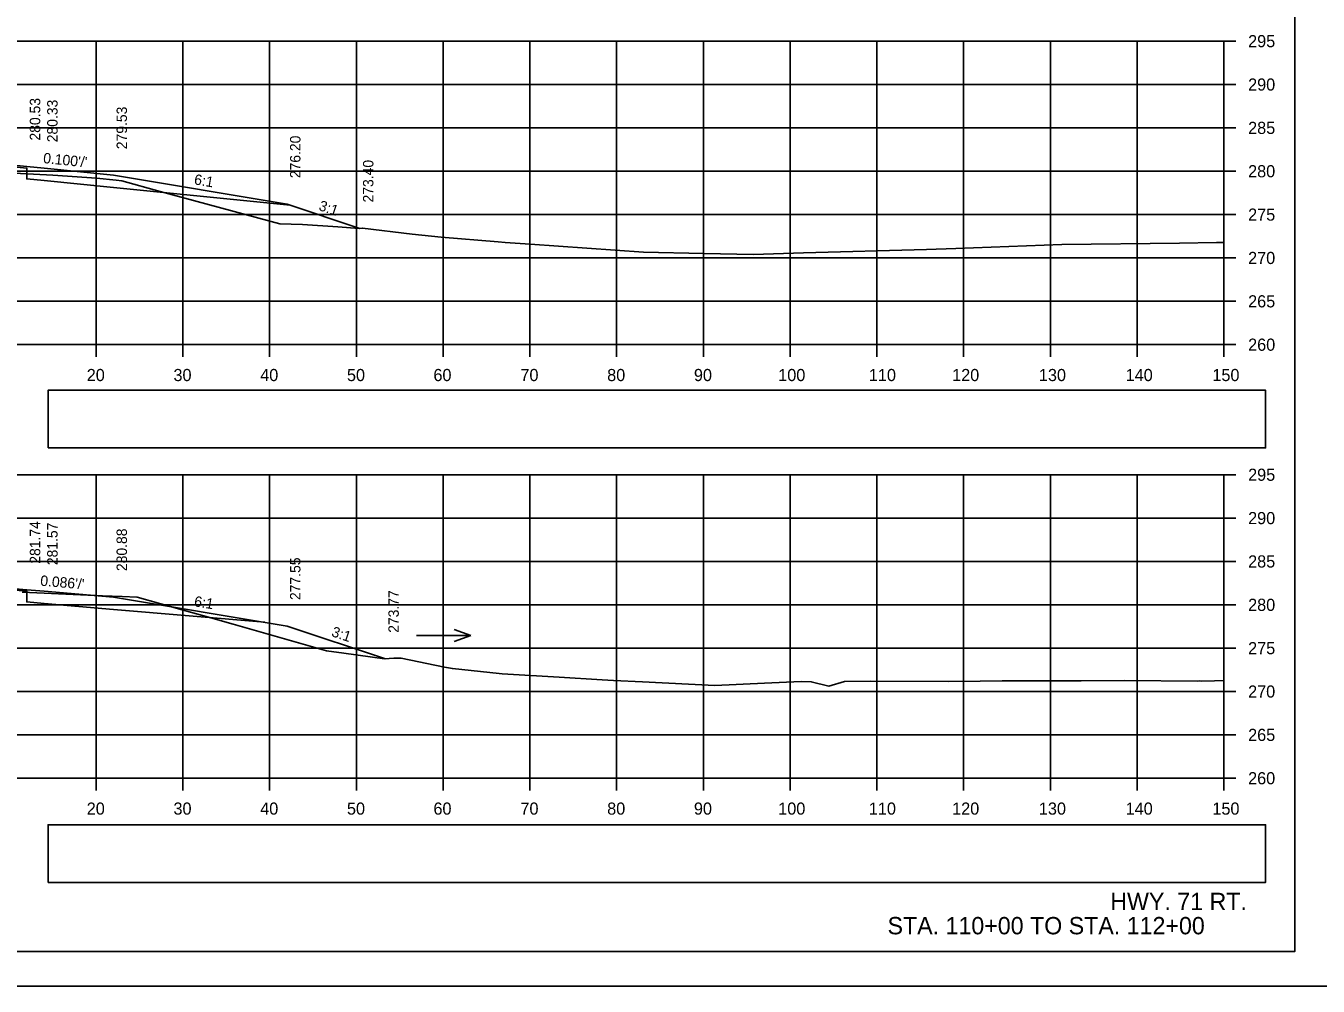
# Model space of a CAD drawing. Extents: x 285 to 4233, y -659 to 3710.
# Drawn here: x 2571.4 to 2720.4, y -130.5 to -19.8 of the extents above; entities that cross this region are included whole.
import ezdxf

# ---------------------------------------------------------------- set-up
doc = ezdxf.new("R2010")
doc.units = 0
for name, color, linetype in [('R_Alt Surface', 7, 'Continuous'), ('R_Axis', 7, 'Continuous'), ('R_Axis Annot', 7, 'Continuous'), ('R_Border', 7, 'Continuous'), ('R_Draft', 7, 'Continuous'), ('R_Exist Surface', 7, 'Continuous'), ('R_Fin Surface', 7, 'Continuous'), ('R_Grid', 7, 'Continuous'), ('R_No Plot', 7, 'Continuous'), ('R_Water Annot', 7, 'Continuous'), ('R_Xsect Elev', 7, 'Continuous'), ('R_Xsect Slope', 7, 'Continuous')]:
    doc.layers.add(name, color=color, linetype=linetype)

msp = doc.modelspace()

# ---------------------------------------------------------------- linework, layer by layer
at = {"layer": 'R_Alt Surface'}
for points in [[(2517.93, -34.51), (2538.5, -34.1), (2547.5, -35), (2547.5, -35), (2547.5, -33.75), (2571.5, -36.15), (2571.5, -37.4), (2573.5, -37.6), (2581.5, -38.4), (2601.86, -40.44)], [(2524.52, -84.28), (2544.5, -83.88), (2547.5, -84.14), (2547.5, -84.14), (2547.5, -82.89), (2571.5, -84.94), (2571.5, -86.19), (2573.5, -86.37), (2581.5, -87.05), (2598.96, -88.54)]]:
    msp.add_lwpolyline(points, dxfattribs=at)
at = {"layer": 'R_Axis'}
for p, q in [((2709.5, -56.52), (2709.5, -21.52)), ((2710.9, -21.52), (2709.5, -21.52)), ((2710.9, -26.52), (2709.5, -26.52)), ((2710.9, -31.52), (2709.5, -31.52)), ((2710.9, -36.52), (2709.5, -36.52)), ((2710.9, -41.52), (2709.5, -41.52)), ((2710.9, -46.52), (2709.5, -46.52)), ((2710.9, -51.52), (2709.5, -51.52)), ((2409.5, -56.52), (2709.5, -56.52)), ((2579.5, -57.92), (2579.5, -56.52)), ((2589.5, -57.92), (2589.5, -56.52)), ((2599.5, -57.92), (2599.5, -56.52)), ((2609.5, -57.92), (2609.5, -56.52)), ((2619.5, -57.92), (2619.5, -56.52)), ((2629.5, -57.92), (2629.5, -56.52)), ((2639.5, -57.92), (2639.5, -56.52)), ((2649.5, -57.92), (2649.5, -56.52)), ((2659.5, -57.92), (2659.5, -56.52)), ((2669.5, -57.92), (2669.5, -56.52)), ((2679.5, -57.92), (2679.5, -56.52)), ((2689.5, -57.92), (2689.5, -56.52)), ((2699.5, -57.92), (2699.5, -56.52)), ((2709.5, -57.92), (2709.5, -56.52)), ((2710.9, -56.52), (2709.5, -56.52)), ((2709.5, -106.52), (2709.5, -71.52)), ((2710.9, -71.52), (2709.5, -71.52)), ((2710.9, -76.52), (2709.5, -76.52)), ((2710.9, -81.52), (2709.5, -81.52)), ((2710.9, -86.52), (2709.5, -86.52)), ((2710.9, -91.52), (2709.5, -91.52)), ((2710.9, -96.52), (2709.5, -96.52)), ((2710.9, -101.52), (2709.5, -101.52)), ((2409.5, -106.52), (2709.5, -106.52)), ((2579.5, -107.92), (2579.5, -106.52)), ((2589.5, -107.92), (2589.5, -106.52)), ((2599.5, -107.92), (2599.5, -106.52)), ((2609.5, -107.92), (2609.5, -106.52)), ((2619.5, -107.92), (2619.5, -106.52)), ((2629.5, -107.92), (2629.5, -106.52)), ((2639.5, -107.92), (2639.5, -106.52)), ((2649.5, -107.92), (2649.5, -106.52)), ((2659.5, -107.92), (2659.5, -106.52)), ((2669.5, -107.92), (2669.5, -106.52)), ((2679.5, -107.92), (2679.5, -106.52)), ((2689.5, -107.92), (2689.5, -106.52)), ((2699.5, -107.92), (2699.5, -106.52)), ((2709.5, -107.92), (2709.5, -106.52)), ((2710.9, -106.52), (2709.5, -106.52))]:
    msp.add_line(p, q, dxfattribs=at)
at = {"layer": 'R_Axis Annot'}
for points in [[(2573.96, -68.43), (2714.32, -68.43), (2714.32, -61.78), (2573.96, -61.78)], [(2573.96, -118.53), (2714.32, -118.53), (2714.32, -111.88), (2573.96, -111.88)]]:
    msp.add_lwpolyline(points, close=True, dxfattribs=at)
at = {"layer": 'R_Border'}
for q in [(2717.68, 78.94), (2401.5, -126.52)]:
    msp.add_line((2717.68, -126.52), q, dxfattribs=at)
at = {"layer": 'R_Exist Surface'}
for points in [[(2570.05, -36.73), (2574.49, -36.97), (2579.53, -37.31), (2581.82, -37.55), (2582.44, -37.62), (2586.88, -38.85), (2600.68, -42.57), (2603.27, -42.68), (2607.37, -42.94), (2609.81, -43.14), (2610.19, -43.07), (2615.92, -43.78), (2619.29, -44.12), (2625.86, -44.66), (2626.66, -44.74), (2629.53, -44.94), (2642.58, -45.87), (2649.54, -46.02), (2655.28, -46.12), (2661.04, -45.94), (2675.21, -45.55), (2678.6, -45.44), (2690.82, -44.97), (2704.38, -44.8), (2708.64, -44.75), (2709.5, -44.74)], [(2570.95, -85.07), (2577.7, -85.37), (2580.23, -85.48), (2582.49, -85.56), (2584.21, -85.62), (2589.7, -87.19), (2592.45, -87.96), (2595.31, -88.75), (2606.05, -91.81), (2608.06, -92.08), (2612.74, -92.76), (2613.8, -92.66), (2614.65, -92.68), (2619.67, -93.71), (2620.57, -93.88), (2625.96, -94.43), (2626.32, -94.47), (2632.88, -94.86), (2637.82, -95.16), (2639.15, -95.25), (2642.49, -95.4), (2650.81, -95.83), (2656.55, -95.54), (2660.78, -95.36), (2661.94, -95.39), (2663.96, -95.89), (2665.77, -95.35), (2668.72, -95.31), (2677.76, -95.36), (2681.42, -95.34), (2683.95, -95.3), (2687.15, -95.3), (2688.58, -95.3), (2689.86, -95.3), (2691.27, -95.3), (2693.04, -95.3), (2698.1, -95.26), (2706.41, -95.31), (2706.75, -95.3), (2706.92, -95.31), (2708.43, -95.28), (2709.5, -95.26)]]:
    msp.add_lwpolyline(points, dxfattribs=at)
at = {"layer": 'R_Fin Surface'}
for points in [[(2490.34, -42.14), (2508.5, -36.08), (2532.5, -32.08), (2538.5, -32.68), (2547.5, -33.58), (2571.5, -35.98), (2573.5, -36.18), (2581.5, -36.98), (2601.5, -40.32), (2609.91, -43.12)], [(2496.68, -91.89), (2514.5, -85.95), (2538.5, -81.95), (2544.5, -82.47), (2547.5, -82.72), (2571.5, -84.78), (2573.5, -84.95), (2581.5, -85.63), (2601.5, -88.97), (2612.84, -92.75)]]:
    msp.add_lwpolyline(points, dxfattribs=at)
at = {"layer": 'R_Grid'}
for p, q in [((2409.5, -21.52), (2709.5, -21.52)), ((2579.5, -56.52), (2579.5, -21.52)), ((2589.5, -56.52), (2589.5, -21.52)), ((2599.5, -56.52), (2599.5, -21.52)), ((2609.5, -56.52), (2609.5, -21.52)), ((2619.5, -56.52), (2619.5, -21.52)), ((2629.5, -56.52), (2629.5, -21.52)), ((2639.5, -56.52), (2639.5, -21.52)), ((2649.5, -56.52), (2649.5, -21.52)), ((2659.5, -56.52), (2659.5, -21.52)), ((2669.5, -56.52), (2669.5, -21.52)), ((2679.5, -56.52), (2679.5, -21.52)), ((2689.5, -56.52), (2689.5, -21.52)), ((2699.5, -56.52), (2699.5, -21.52)), ((2709.5, -56.52), (2709.5, -21.52)), ((2409.5, -26.52), (2709.5, -26.52)), ((2409.5, -31.52), (2709.5, -31.52)), ((2409.5, -36.52), (2709.5, -36.52)), ((2409.5, -41.52), (2709.5, -41.52)), ((2409.5, -46.52), (2709.5, -46.52)), ((2409.5, -51.52), (2709.5, -51.52)), ((2409.5, -56.52), (2709.5, -56.52)), ((2409.5, -71.52), (2709.5, -71.52)), ((2579.5, -106.52), (2579.5, -71.52)), ((2589.5, -106.52), (2589.5, -71.52)), ((2599.5, -106.52), (2599.5, -71.52)), ((2609.5, -106.52), (2609.5, -71.52)), ((2619.5, -106.52), (2619.5, -71.52)), ((2629.5, -106.52), (2629.5, -71.52)), ((2639.5, -106.52), (2639.5, -71.52)), ((2649.5, -106.52), (2649.5, -71.52)), ((2659.5, -106.52), (2659.5, -71.52)), ((2669.5, -106.52), (2669.5, -71.52)), ((2679.5, -106.52), (2679.5, -71.52)), ((2689.5, -106.52), (2689.5, -71.52)), ((2699.5, -106.52), (2699.5, -71.52)), ((2709.5, -106.52), (2709.5, -71.52)), ((2409.5, -76.52), (2709.5, -76.52)), ((2409.5, -81.52), (2709.5, -81.52)), ((2409.5, -86.52), (2709.5, -86.52)), ((2409.5, -91.52), (2709.5, -91.52)), ((2409.5, -96.52), (2709.5, -96.52)), ((2409.5, -101.52), (2709.5, -101.52)), ((2409.5, -106.52), (2709.5, -106.52))]:
    msp.add_line(p, q, dxfattribs=at)
at = {"layer": 'R_No Plot'}
msp.add_line((2389.1, -130.49), (2722.43, -130.49), dxfattribs=at)
for points in [[(2389.09, 82.84), (2722.43, 82.84), (2722.43, -130.5), (2389.09, -130.5)], [(2635.42, 78.94), (2655.04, 78.94), (2655.04, 69.06), (2671.15, 69.06), (2694.35, 69.06), (2694.47, 40.91), (2717.68, 40.91), (2717.68, -126.52), (2401.5, -126.52), (2401.5, 78.94)]]:
    msp.add_lwpolyline(points, close=True, dxfattribs=at)
at = {"layer": 'R_Water Annot'}
for p, q in [((2622.7, -90.07), (2620.77, -89.37)), ((2616.41, -90.07), (2622.7, -90.07)), ((2622.7, -90.07), (2620.77, -90.77))]:
    msp.add_line(p, q, dxfattribs=at)

# ---------------------------------------------------------------- texts
at = {"layer": 'R_Axis Annot'}
for s, p in [('295', (2712.3, -22.22)), ('290', (2712.3, -27.22)), ('285', (2712.3, -32.22)), ('280', (2712.3, -37.22)), ('275', (2712.3, -42.22)), ('270', (2712.3, -47.22)), ('265', (2712.3, -52.22)), ('260', (2712.3, -57.22)), ('20', (2578.41, -60.72)), ('30', (2588.41, -60.72)), ('40', (2598.41, -60.72)), ('50', (2608.41, -60.72)), ('60', (2618.38, -60.72)), ('70', (2628.41, -60.72)), ('80', (2638.41, -60.72)), ('90', (2648.41, -60.72)), ('100', (2658.13, -60.72)), ('110', (2668.58, -60.72)), ('120', (2678.18, -60.72)), ('130', (2688.18, -60.72)), ('140', (2698.18, -60.72)), ('150', (2708.18, -60.72)), ('295', (2712.3, -72.22)), ('290', (2712.3, -77.22)), ('285', (2712.3, -82.22)), ('280', (2712.3, -87.22)), ('275', (2712.3, -92.22)), ('270', (2712.3, -97.22)), ('265', (2712.3, -102.22)), ('260', (2712.3, -107.22)), ('20', (2578.41, -110.72)), ('30', (2588.41, -110.72)), ('40', (2598.41, -110.72)), ('50', (2608.41, -110.72)), ('60', (2618.38, -110.72)), ('70', (2628.41, -110.72)), ('80', (2638.41, -110.72)), ('90', (2648.41, -110.72)), ('100', (2658.13, -110.72)), ('110', (2668.58, -110.72)), ('120', (2678.18, -110.72)), ('130', (2688.18, -110.72)), ('140', (2698.18, -110.72)), ('150', (2708.18, -110.72))]:
    msp.add_text(s, height=1.4, dxfattribs=at).set_placement(p)
at = {"layer": 'R_Draft'}
for s, p in [('HWY. 71 RT. ', (2696.41, -121.73)), ('STA. 110+00 TO STA. 112+00', (2670.73, -124.52))]:
    msp.add_text(s, height=2, dxfattribs=at).set_placement(p)
at = {"layer": 'R_Xsect Elev'}
for s, p in [('280.53', (2573.05, -32.98)), ('280.33', (2575.05, -33.18)), ('279.53', (2583.05, -33.98)), ('276.20', (2603.05, -37.32)), ('273.40', (2611.46, -40.12)), ('281.74', (2573.05, -81.78)), ('281.57', (2575.05, -81.95)), ('280.88', (2583.05, -82.63)), ('277.55', (2603.05, -85.97)), ('273.77', (2614.39, -89.75))]:
    msp.add_text(s, height=1.2, rotation=90, dxfattribs=at).set_placement(p)
at = {"layer": 'R_Xsect Slope'}
for s, rotation, p in [("0.100'/'", 354.2894, (2573.35, -35.57)), ('6:1', 350.5377, (2590.73, -38.02)), ('3:1', 341.5651, (2605.07, -40.98)), ("0.086'/'", 355.1106, (2573.02, -84.31)), ('6:1', 350.5377, (2590.73, -86.67)), ('3:1', 341.5651, (2606.54, -90.12))]:
    msp.add_text(s, height=1.2, rotation=rotation, dxfattribs=at).set_placement(p)

doc.saveas('drawing.dxf')
